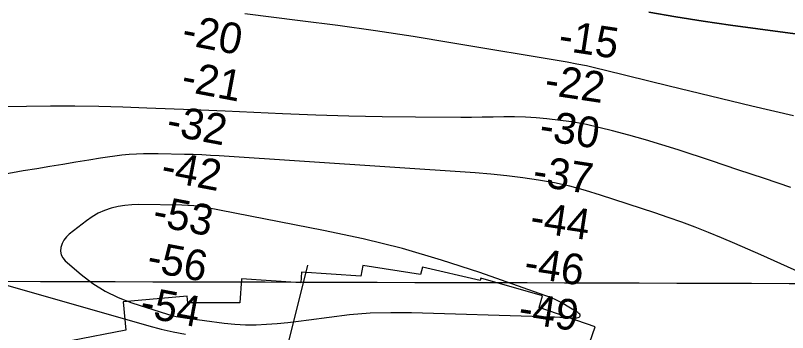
# Model space of a CAD drawing. Extents: x 3161615 to 3199515, y 867541 to 892976.
# Drawn here: x 3189551 to 3191235, y 878891 to 879582 of the extents above; entities that cross this region are included whole.
import ezdxf

# ---------------------------------------------------------------- set-up
doc = ezdxf.new("R2010")
doc.units = 0
for name, color, linetype in [('V-GRID-MAJR', 7, 'Continuous'), ('V-RIVR-RANG', 7, 'Continuous'), ('V-RRAP-RVMT', 7, 'Continuous'), ('V-TOPO-DPTH', 7, 'Continuous'), ('V-TOPO-MAJR', 7, 'Continuous'), ('V-TOPO-MINR', 7, 'Continuous')]:
    doc.layers.add(name, color=color, linetype=linetype)

msp = doc.modelspace()

# ---------------------------------------------------------------- linework, layer by layer
at = {"layer": 'V-GRID-MAJR'}
msp.add_spline([(3165838.644, 879070.158), (3171065.6580000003, 879053.813), (3176292.6750000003, 879038.2270000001), (3181519.694, 879023.402), (3186746.716, 879009.337), (3191973.739, 878996.033), (3197200.764, 878983.488), (3197200.765, 878983.488)], degree=3, dxfattribs=at)
at = {"layer": 'V-RIVR-RANG'}
msp.add_line((3189959.492000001, 878114.7499999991), (3190188.4859000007, 879037.7682999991), dxfattribs=at)
at = {"layer": 'V-RRAP-RVMT'}
for p, q in [((3190175.172000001, 879022.966999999), (3190173.557000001, 878999.0399999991)), ((3190304.667000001, 879013.912999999), (3190175.172000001, 879022.966999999)), ((3190308.383000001, 879037.1939999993), (3190304.667000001, 879013.912999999)), ((3190434.8270000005, 879017.165999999), (3190308.383000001, 879037.1939999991)), ((3190438.624000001, 879033.5759999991), (3190434.8270000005, 879017.165999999)), ((3190564.4930000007, 879004.464999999), (3190438.624000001, 879033.5759999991)), ((3190043.7390000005, 879008.0119999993), (3190040.1860000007, 878955.9539999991)), ((3190173.557000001, 878999.0399999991), (3190043.7390000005, 879008.0119999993)), ((3190565.9880000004, 879009.5979999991), (3190564.4930000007, 879004.464999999)), ((3190700.6240000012, 878971.0279999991), (3190565.9880000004, 879009.5979999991)), ((3190693.3530000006, 878945.807999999), (3190700.6240000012, 878971.0279999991)), ((3189925.2520000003, 878970.3639999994), (3189785.7610000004, 878958.1789999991)), ((3189785.7610000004, 878958.1789999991), (3189791.2540000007, 878896.258999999)), ((3189926.504000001, 878955.974999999), (3189925.252000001, 878970.3639999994)), ((3190040.1860000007, 878955.9539999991), (3189926.504000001, 878955.974999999)), ((3190815.5370000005, 878903.7329999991), (3190693.3530000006, 878945.807999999)), ((3190795.987000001, 878847.1469999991), (3190815.5370000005, 878903.7329999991)), ((3189791.254000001, 878896.258999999), (3189671.210000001, 878872.976999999))]:
    msp.add_line(p, q, dxfattribs=at)
at = {"layer": 'V-TOPO-DPTH'}
for points in [[(3190051.5381113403, 879585.9271694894), (3190171.84791879, 879571.0700663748), (3190254.3065388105, 879560.3356118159), (3190336.6598418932, 879548.8789796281), (3190418.8551695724, 879536.3390809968), (3190500.945180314, 879523.0770047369), (3190754.24039418, 879480.4428583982), (3190775.353009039, 879476.6378505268), (3190796.3982900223, 879472.5094239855), (3190817.3425701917, 879467.8958694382), (3190838.219516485, 879462.9588962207), (3190977.0044864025, 879428.4409712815), (3191067.3094248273, 879406.3693570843), (3191157.729105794, 879384.7872488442), (3191248.320900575, 879363.9393995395)], [(3190051.5381113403, 879585.9271694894), (3190171.84791879, 879571.0700663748), (3190254.3065388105, 879560.3356118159), (3190336.6598418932, 879548.8789796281), (3190418.8551695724, 879536.3390809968), (3190500.945180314, 879523.0770047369), (3190754.24039418, 879480.4428583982), (3190775.353009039, 879476.6378505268), (3190796.3982900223, 879472.5094239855), (3190817.3425701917, 879467.8958694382), (3190838.219516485, 879462.9588962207), (3190977.0044864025, 879428.4409712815), (3191067.3094248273, 879406.3693570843), (3191157.729105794, 879384.7872488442), (3191248.320900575, 879363.9393995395)], [(3190932.5971901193, 879588.7676898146), (3190992.0326579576, 879578.9553894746), (3191051.535256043, 879569.5854102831), (3191111.138549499, 879560.8789128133), (3191170.808973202, 879552.6147364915), (3191572.6004448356, 879499.2472770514)], [(3191572.6004448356, 879499.2472770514), (3191170.808973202, 879552.6147364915), (3191111.138549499, 879560.8789128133), (3191051.535256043, 879569.5854102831), (3190992.0326579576, 879578.9553894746), (3190932.5971901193, 879588.7676898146)], [(3191242.8031198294, 879206.9782914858), (3191185.0269160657, 879226.3542365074), (3191127.224897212, 879245.6530339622), (3191069.4056682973, 879264.9003997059), (3190996.8899260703, 879288.9863124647), (3190961.28130013, 879300.3269977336), (3190925.5028965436, 879311.0761557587), (3190889.4698264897, 879320.9380229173), (3190853.2669787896, 879330.2083628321), (3190796.5932822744, 879343.9766225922), (3190788.5735659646, 879345.7734577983), (3190780.5190150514, 879347.37739668), (3190772.412212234, 879348.6919910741), (3190764.2705748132, 879349.8136891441), (3190710.2050580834, 879356.278086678), (3190686.8268588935, 879358.5662220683), (3190663.4167613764, 879360.1849003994), (3190639.9588163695, 879360.7993931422), (3190616.4689730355, 879360.7444288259), (3190592.954122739, 879360.2797319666), (3190569.4379641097, 879359.9410125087), (3190545.9198429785, 879359.7912591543), (3190522.400413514, 879359.7674832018), (3190423.9458584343, 879360.0635165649), (3190351.209948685, 879360.7574410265), (3190278.489737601, 879362.084697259), (3190205.793074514, 879364.3619511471), (3190133.112110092, 879367.2725368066), (3190008.043747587, 879373.0996694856), (3189990.3090902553, 879373.9097305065), (3189972.573492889, 879374.6982025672), (3189954.8364854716, 879375.4542911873), (3189937.0985380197, 879376.1887908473), (3189837.635140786, 879380.2164550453), (3189785.110765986, 879382.0192512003), (3189732.5777858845, 879383.3903845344), (3189680.031897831, 879384.1140236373), (3189627.4774044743, 879384.4059999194), (3189574.937800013, 879383.7988973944), (3189522.4266241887, 879382.4256880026)], [(3191242.8031198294, 879206.9782914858), (3191185.0269160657, 879226.3542365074), (3191127.224897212, 879245.6530339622), (3191069.4056682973, 879264.9003997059), (3190996.8899260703, 879288.9863124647), (3190961.28130013, 879300.3269977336), (3190925.5028965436, 879311.0761557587), (3190889.4698264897, 879320.9380229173), (3190853.2669787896, 879330.2083628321), (3190796.5932822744, 879343.9766225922), (3190788.5735659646, 879345.7734577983), (3190780.5190150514, 879347.37739668), (3190772.412212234, 879348.6919910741), (3190764.2705748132, 879349.8136891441), (3190710.2050580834, 879356.278086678), (3190686.8268588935, 879358.5662220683), (3190663.4167613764, 879360.1849003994), (3190639.9588163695, 879360.7993931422), (3190616.4689730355, 879360.7444288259), (3190592.954122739, 879360.2797319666), (3190569.4379641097, 879359.9410125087), (3190545.9198429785, 879359.7912591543), (3190522.400413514, 879359.7674832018), (3190423.9458584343, 879360.0635165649), (3190351.209948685, 879360.7574410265), (3190278.489737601, 879362.084697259), (3190205.793074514, 879364.3619511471), (3190133.112110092, 879367.2725368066), (3190008.043747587, 879373.0996694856), (3189990.3090902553, 879373.9097305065), (3189972.573492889, 879374.6982025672), (3189954.8364854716, 879375.4542911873), (3189937.0985380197, 879376.1887908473), (3189837.635140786, 879380.2164550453), (3189785.110765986, 879382.0192512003), (3189732.5777858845, 879383.3903845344), (3189680.031897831, 879384.1140236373), (3189627.4774044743, 879384.4059999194), (3189574.937800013, 879383.7988973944), (3189522.4266241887, 879382.4256880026)]]:
    msp.add_lwpolyline(points, dxfattribs=at)
at = {"layer": 'V-TOPO-MAJR'}
for points in [[(3189830.359992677, 879280.528361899), (3189814.607033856, 879279.8010994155), (3189798.864307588, 879278.7305676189), (3189783.1521945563, 879277.2172913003), (3189767.4706021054, 879275.458122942), (3189751.834790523, 879273.3301165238), (3189736.2294995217, 879270.9562180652), (3189710.5818927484, 879266.7449977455), (3189682.176464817, 879262.076301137), (3189653.7720323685, 879257.4015618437), (3189625.3690931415, 879252.7177585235), (3189596.967149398, 879248.0279125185), (3189567.5439262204, 879243.1646058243), (3189524.584328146, 879235.3463600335)], [(3191343.3577678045, 878985.44432814), (3191177.27959954, 879060.2597000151), (3191148.798429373, 879072.8793074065), (3191120.2169023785, 879085.2633263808), (3191091.4848401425, 879097.293962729), (3191062.6524210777, 879109.0890106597), (3191033.6417343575, 879120.4252419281), (3191004.4938675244, 879131.385712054), (3190975.1402305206, 879141.7825404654), (3190945.6494134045, 879151.8036077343), (3190827.6305198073, 879190.6423798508), (3190794.2522204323, 879200.7326138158), (3190760.6087945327, 879209.7243332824), (3190726.567678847, 879217.0682810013), (3190692.261436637, 879223.3137142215), (3190657.7032609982, 879228.2639346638), (3190623.0758737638, 879232.5927969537), (3190588.3446691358, 879235.989622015), (3190553.5442529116, 879238.7650889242), (3189995.0837824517, 879275.7582308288), (3189976.2095719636, 879276.8904903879), (3189957.328239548, 879277.8659548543), (3189938.4362242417, 879278.606226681), (3189919.5370870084, 879279.1897034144), (3189861.9068405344, 879280.609809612), (3189846.1283003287, 879280.7407204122), (3189830.359992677, 879280.528361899)], [(3189324.285836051, 879053.3192906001), (3189841.8267295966, 878905.6001354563), (3189868.384386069, 878898.6663663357), (3189895.1085141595, 878892.5429426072), (3189922.0823496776, 878887.6350369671)]]:
    msp.add_lwpolyline(points, dxfattribs=at)
at = {"layer": 'V-TOPO-MINR'}
for points in [[(3190051.5381113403, 879585.9271694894), (3190171.84791879, 879571.0700663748), (3190254.3065388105, 879560.3356118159), (3190336.6598418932, 879548.8789796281), (3190418.8551695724, 879536.3390809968), (3190500.945180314, 879523.0770047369), (3190754.24039418, 879480.4428583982), (3190775.353009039, 879476.6378505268), (3190796.3982900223, 879472.5094239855), (3190817.3425701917, 879467.8958694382), (3190838.219516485, 879462.9588962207), (3190977.0044864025, 879428.4409712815), (3191067.3094248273, 879406.3693570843), (3191157.729105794, 879384.7872488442), (3191248.320900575, 879363.9393995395)], [(3191572.6004448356, 879499.2472770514), (3191170.808973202, 879552.6147364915), (3191111.138549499, 879560.8789128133), (3191051.535256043, 879569.5854102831), (3190992.0326579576, 879578.9553894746), (3190932.5971901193, 879588.7676898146)], [(3191242.8031198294, 879206.9782914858), (3191185.0269160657, 879226.3542365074), (3191127.224897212, 879245.6530339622), (3191069.4056682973, 879264.9003997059), (3190996.8899260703, 879288.9863124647), (3190961.28130013, 879300.3269977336), (3190925.5028965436, 879311.0761557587), (3190889.4698264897, 879320.9380229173), (3190853.2669787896, 879330.2083628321), (3190796.5932822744, 879343.9766225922), (3190788.5735659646, 879345.7734577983), (3190780.5190150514, 879347.37739668), (3190772.412212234, 879348.6919910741), (3190764.2705748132, 879349.8136891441), (3190710.2050580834, 879356.278086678), (3190686.8268588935, 879358.5662220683), (3190663.4167613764, 879360.1849003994), (3190639.9588163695, 879360.7993931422), (3190616.4689730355, 879360.7444288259), (3190592.954122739, 879360.2797319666), (3190569.4379641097, 879359.9410125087), (3190545.9198429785, 879359.7912591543), (3190522.400413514, 879359.7674832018), (3190423.9458584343, 879360.0635165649), (3190351.209948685, 879360.7574410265), (3190278.489737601, 879362.084697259), (3190205.793074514, 879364.3619511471), (3190133.112110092, 879367.2725368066), (3190008.043747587, 879373.0996694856), (3189990.3090902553, 879373.9097305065), (3189972.573492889, 879374.6982025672), (3189954.8364854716, 879375.4542911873), (3189937.0985380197, 879376.1887908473), (3189837.635140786, 879380.2164550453), (3189785.110765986, 879382.0192512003), (3189732.5777858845, 879383.3903845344), (3189680.031897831, 879384.1140236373), (3189627.4774044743, 879384.4059999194), (3189574.937800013, 879383.7988973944), (3189522.4266241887, 879382.4256880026)], [(3190775.6219456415, 878923.0997813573), (3190778.3231354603, 878923.8279930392), (3190780.9723605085, 878924.8276009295), (3190782.492367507, 878926.2461400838), (3190783.19862955, 878927.6837595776), (3190782.9247603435, 878929.261907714), (3190781.9974703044, 878930.933741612), (3190779.8600119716, 878932.7165711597), (3190777.6671665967, 878934.4244746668), (3190775.3912406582, 878936.0199891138), (3190773.059927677, 878937.5405775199), (3190754.738968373, 878948.8435544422), (3190743.0153176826, 878955.5601511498), (3190731.0406940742, 878961.7499682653), (3190718.689611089, 878967.1496159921), (3190706.087555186, 878972.0224841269), (3190564.3038998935, 879021.6098183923), (3190480.1128306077, 879048.9966035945), (3190395.2486149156, 879073.886799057), (3190309.3746796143, 879095.0321099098), (3190222.8275979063, 879113.6808310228), (3189965.86548373, 879163.1755400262), (3189952.8857740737, 879165.3183830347), (3189939.8587867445, 879166.997127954), (3189926.7608829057, 879167.9797257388), (3189913.615701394, 879168.4982254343), (3189820.211430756, 879169.6896757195), (3189804.9020343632, 879169.2350770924), (3189789.7026776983, 879167.9267917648), (3189774.6683806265, 879165.337976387), (3189759.744123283, 879161.895474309), (3189745.320421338, 879156.974658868), (3189731.434503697, 879150.9859362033), (3189718.3552625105, 879143.3953527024), (3189705.8138056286, 879134.7368619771), (3189668.223972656, 879105.3284357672), (3189661.890746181, 879099.2406542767), (3189656.5211570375, 879092.5291502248), (3189652.5970238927, 879084.8820623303), (3189649.6365280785, 879076.6112518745), (3189649.0806811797, 879068.3456559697), (3189650.1886941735, 879060.6148568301), (3189653.7924970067, 879053.6862528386), (3189659.060159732, 879047.2924456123), (3189694.28432176, 879017.2095624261), (3189719.7295680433, 878998.0091686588), (3189746.404331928, 878981.022717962), (3189774.9233722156, 878967.357181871), (3189804.671930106, 878955.9055888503), (3189882.469653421, 878931.2376238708), (3189891.856721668, 878928.5380102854), (3189901.3193785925, 878926.1810454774), (3189910.895418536, 878924.3380538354), (3189920.5470471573, 878922.8377109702), (3190006.3635298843, 878911.8628840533), (3190029.418513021, 878909.5981391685), (3190052.500329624, 878908.2343697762), (3190075.6223964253, 878908.2220636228), (3190098.7712966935, 878909.1107329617), (3190121.914399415, 878910.930940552), (3190145.022763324, 878913.0847063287), (3190168.0790190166, 878915.7388093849), (3190191.1005358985, 878918.7264706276), (3190234.861994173, 878924.8887403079), (3190279.801649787, 878930.0470506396), (3190324.82545021, 878933.6668070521), (3190369.975467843, 878934.9787325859), (3190415.2096302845, 878934.7521042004), (3190701.995841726, 878925.9672866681), (3190714.296594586, 878925.5414467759), (3190726.594479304, 878925.0503123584), (3190738.8880618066, 878924.4612361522), (3190751.178776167, 878923.8068654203), (3190770.01170692, 878922.7289428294), (3190772.8428086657, 878922.778663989), (3190775.6219456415, 878923.0997813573)]]:
    msp.add_lwpolyline(points, dxfattribs=at)

# ---------------------------------------------------------------- texts
at = {"layer": 'V-RIVR-RANG'}
for s, height, rotation, p in [('-20', 67.00000000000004, 349.2497222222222, (3189911.1114655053, 879519.6701152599)), ('-15', 67, 351.3472222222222, (3190733.2709678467, 879506.7841225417)), ('-21', 67.00000000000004, 349.2497222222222, (3189910.035869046, 879418.1377764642)), ('-22', 67, 351.3472222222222, (3190702.9211150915, 879410.2816748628)), ('-32', 67.00000000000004, 349.2497222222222, (3189877.604114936, 879322.5579375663)), ('-30', 67, 351.3472222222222, (3190691.6090013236, 879310.8822518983)), ('-42', 67.00000000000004, 349.2497222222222, (3189865.6452158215, 879223.0911028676)), ('-37', 67, 351.3472222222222, (3190677.166560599, 879211.9590440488)), ('-53', 67.00000000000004, 349.2497222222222, (3189847.466715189, 879124.8051276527)), ('-44', 67, 351.3472222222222, (3190671.069991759, 879111.7659292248)), ('-56', 67.00000000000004, 349.2497222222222, (3189834.989515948, 879025.4376979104)), ('-46', 67, 351.3472222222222, (3190658.1922145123, 879012.6046138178)), ('-54', 67.00000000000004, 349.2497222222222, (3189819.661666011, 878926.6104954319)), ('-49', 67, 351.3472222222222, (3190645.836991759, 878913.3649292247))]:
    msp.add_text(s, height=height, rotation=rotation, dxfattribs=at).set_placement(p)

doc.saveas('drawing.dxf')
